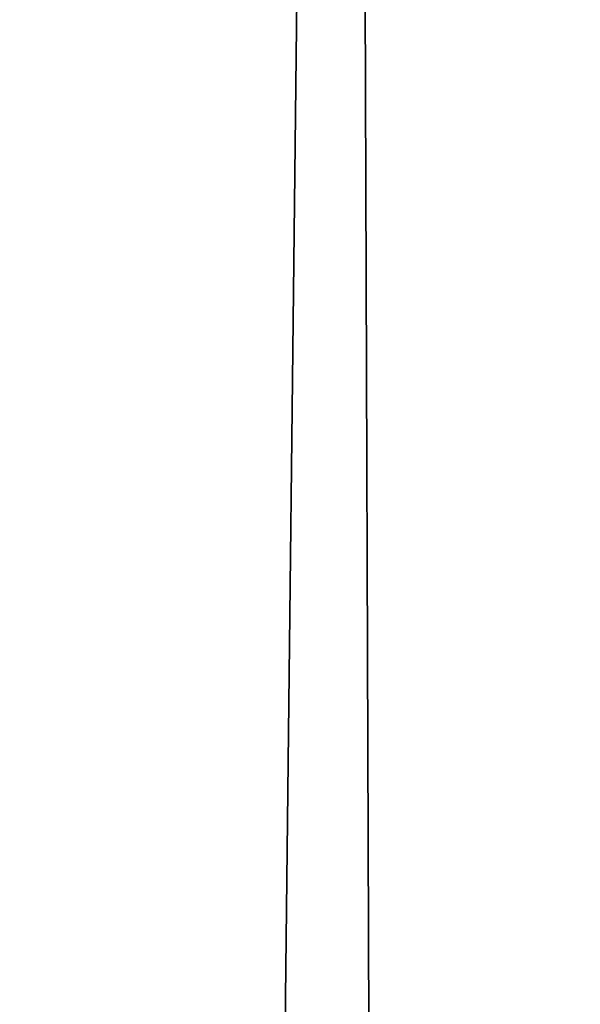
# Model space of a CAD drawing. Header units: millimetres. Extents: x -455 to 455, y -678 to 20.
# Tile 296 of 656: x -2.199 to -2.044, y -52.66 to -52.388. Entities that reach past the tile are written whole.
import ezdxf

# ---------------------------------------------------------------- set-up
doc = ezdxf.new("R2010")
doc.units = ezdxf.units.MM
doc.header["$LTSCALE"] = 65.185185
for name, color, linetype in [('237', 7, 'CONTINUOUS'), ('362', 7, 'CONTINUOUS'), ('375', 7, 'CONTINUOUS'), ('566', 7, 'CONTINUOUS'), ('568', 7, 'CONTINUOUS')]:
    doc.layers.add(name, color=color, linetype=linetype)

msp = doc.modelspace()

# ---------------------------------------------------------------- linework, layer by layer
at = {"layer": '237', "linetype": 'Continuous'}
for points in [[(-2.02482, -74.85131, -2.96229), (-2.2, -25, -1.35), (-2.63505, -74.85131, -1.35), (-2.02482, -74.85131, -2.96229)], [(-1.87094, -25.60872, -2.45872), (-2.2, -25, -1.35), (-2.02482, -74.85131, -2.96229), (-1.87094, -25.60872, -2.45872)]]:
    msp.add_3dface(points, dxfattribs=at)
at = {"layer": '362', "linetype": 'Continuous'}
for points in [[(-2, -74.7, 19.85), (-2, 0, 19.85), (-4.05718, -6.35378, 19.03358), (-2, -74.7, 19.85)], [(-2, -74.7, 19.85), (-4.05718, -6.35378, 19.03358), (-4.12132, -74.7, 18.97132), (-2, -74.7, 19.85)]]:
    msp.add_3dface(points, dxfattribs=at)
at = {"layer": '375', "linetype": 'Continuous'}
for points in [[(-2, -41.71041, -6.15), (-2.34238, -71.5, -6.28562), (-2.35355, -41.71041, -6.29645), (-2, -41.71041, -6.15)], [(-2, -71.5, -6.15), (-2.34238, -71.5, -6.28562), (-2, -41.71041, -6.15), (-2, -71.5, -6.15)]]:
    msp.add_3dface(points, dxfattribs=at)
at = {"layer": '566', "linetype": 'Continuous'}
for points in [[(-2.09344, -12.78906, 15.05), (-1.9099, -11.79276, 15.84277), (-2.63505, -74.85131, 15.05), (-2.09344, -12.78906, 15.05)], [(-2.63505, -74.85131, 15.05), (-1.9099, -11.79276, 15.84277), (-2.02482, -74.85131, 16.66229), (-2.63505, -74.85131, 15.05)]]:
    msp.add_3dface(points, dxfattribs=at)
at = {"layer": '568', "linetype": 'Continuous'}
msp.add_3dface([(-2.63505, -74.85131, 15.05), (-2.32584, -39.4198, 14.79427), (-2.09344, -12.78906, 15.05), (-2.63505, -74.85131, 15.05)], dxfattribs=at)

doc.saveas('drawing.dxf')
